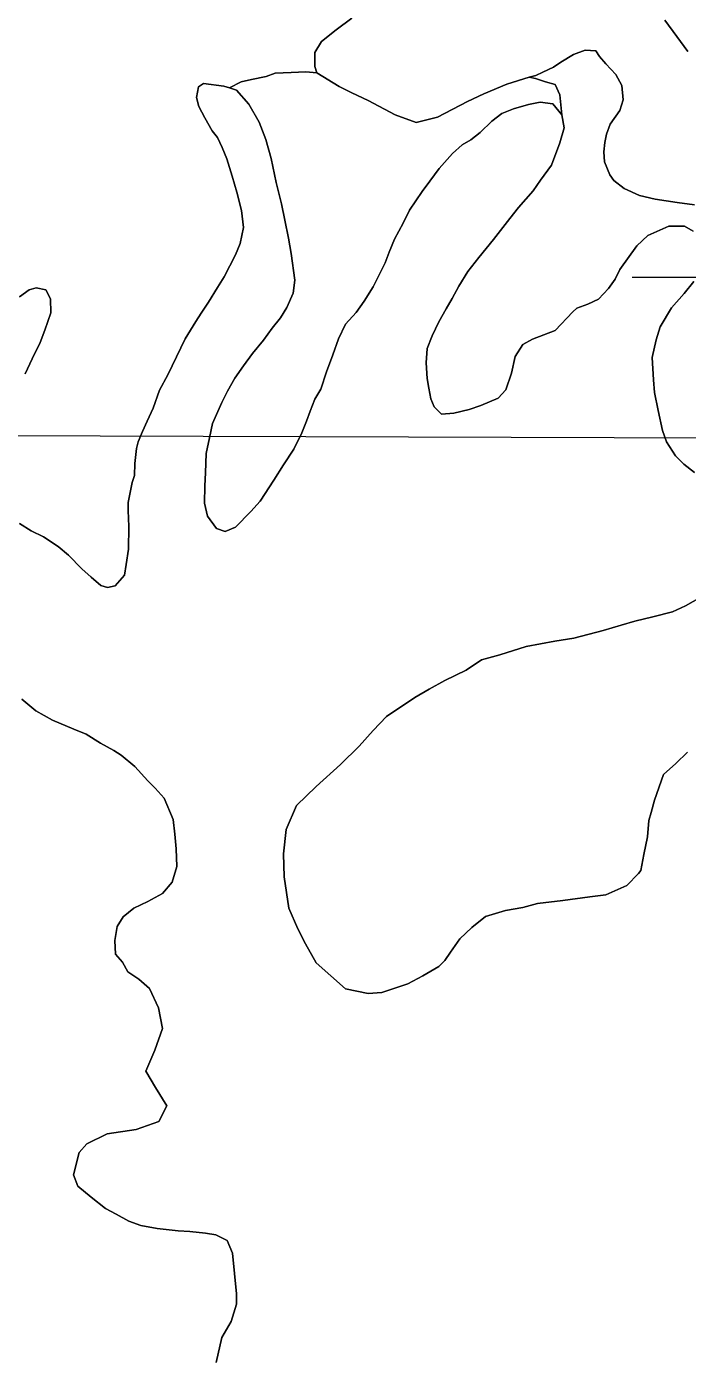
# Model space of a CAD drawing. Extents: x 553962 to 842807, y 8883888 to 9032388.
# Drawn here: x 672021 to 674180, y 8946464 to 8950820 of the extents above; entities that cross this region are included whole.
import ezdxf

# ---------------------------------------------------------------- set-up
doc = ezdxf.new("R2010")
doc.units = 0
doc.header["$LTSCALE"] = 160
for name, color, linetype, lineweight in [('1', 7, 'Continuous', 13), ('2', 7, 'Continuous', 13), ('21', 7, 'Continuous', 25), ('27', 7, 'Continuous', 90), ('4', 7, 'Continuous', 13)]:
    doc.layers.add(name, color=color, linetype=linetype, lineweight=lineweight)

msp = doc.modelspace()

# ---------------------------------------------------------------- linework, layer by layer
at = {"layer": '1'}
msp.add_line((674000, 8950000), (676000, 8950000), dxfattribs=at)
at = {"layer": '2'}
msp.add_line((565315.3, 8949866.8), (791497.7, 8949052.2), dxfattribs=at)
at = {"layer": '21'}
msp.add_spline([(665209.5, 8949437.1), (665261.8, 8949907.3), (665888.8, 8950560.5), (666750.9, 8951187.5), (667665.3, 8951814.5), (668344.5, 8952363.1), (668788.7, 8952911.7), (669180.6, 8953564.9), (669154.4, 8954270.2), (669755.3, 8954662.1), (670486.8, 8955027.9), (671218.3, 8955785.5), (671166.1, 8956360.3), (671531.8, 8956726), (671479.6, 8956987.3), (670957.1, 8957405.3), (670695.8, 8957849.4), (671139.9, 8958502.5), (671845.3, 8959207.9), (672394, 8958789.9), (673047.1, 8959234), (673465.1, 8959834.9), (673177.7, 8960461.9), (673987.6, 8960749.3), (675163.2, 8960879.9), (676103.7, 8960906.1), (677253.2, 8961428.6), (677697.4, 8961559.2), (678115.4, 8962133.9), (678611.8, 8962369.1), (678820.8, 8962919.9), (679291, 8963704.1), (679918, 8964226.8), (679944.1, 8964697.3), (679709, 8965272.3), (679291, 8966004.2), (678115.4, 8966945.2)], degree=3, dxfattribs=at)
at = {"layer": '27'}
msp.add_spline([(637260.6, 8972975.8), (641524.5, 8971056.2), (652526.1, 8965412.7), (653164.3, 8965062.8), (670790.5, 8953770.1), (686194, 8943929.9), (696283.3, 8937647.1)], degree=3, dxfattribs=at)
at = {"layer": '4'}
for points in [[(672708, 8950278.6), (672692.1, 8950331.2), (672675, 8950387.6), (672659.9, 8950424.9), (672644.5, 8950457.2), (672627.5, 8950479.3), (672603.7, 8950522), (672583.4, 8950558.3), (672575.5, 8950587.7), (672583.1, 8950623), (672598.7, 8950633.8), (672665.6, 8950625.2), (672684.2, 8950619.4), (672722, 8950639.7), (672755.2, 8950647.4), (672803.8, 8950657.1), (672833.3, 8950667.5), (672885.4, 8950669.4), (672933.7, 8950671.5), (672969.4, 8950669.1), (672962.9, 8950689.5), (672963, 8950734.8), (672984.3, 8950771.2), (673032.2, 8950808.9), (673083.2, 8950847.4)], [(673083.2, 8950847.4), (673032.2, 8950808.9), (672984.3, 8950771.2), (672963, 8950734.8), (672962.9, 8950689.5), (672969.4, 8950669.1), (673042.5, 8950624.4), (673084.1, 8950603.2), (673137.2, 8950577.7), (673224.9, 8950531.3), (673294, 8950506.1), (673363.4, 8950523.3), (673461.3, 8950574.5), (673514.6, 8950600), (673590.3, 8950631.5), (673663.3, 8950655), (673684.8, 8950660.4), (673707.8, 8950670.5), (673742.3, 8950687.6), (673766.7, 8950703.2), (673807.5, 8950728.8), (673845.6, 8950742.7), (673881, 8950740.7), (673892.5, 8950722.1), (673913.6, 8950698.3), (673946.6, 8950663.7), (673965.3, 8950627.4), (673970.6, 8950579.9), (673959.1, 8950545.1), (673927.4, 8950500.8), (673916.1, 8950468.2), (673910, 8950440.5), (673906.4, 8950410.2), (673909.1, 8950377.1), (673926.6, 8950334.6), (673939.9, 8950316.4), (673973.2, 8950289.9), (674023.2, 8950267.8), (674074.8, 8950255.8), (674146.7, 8950244.4), (674203.5, 8950237.4)], [(674181.8, 8950738.5), (674145.6, 8950788), (674106.6, 8950841.3)], [(674106.6, 8950841.3), (674145.6, 8950788), (674181.8, 8950738.5)], [(673881, 8950740.7), (673845.6, 8950742.7), (673807.5, 8950728.8), (673766.7, 8950703.2), (673742.3, 8950687.6), (673707.8, 8950670.5), (673684.8, 8950660.4), (673663.3, 8950655), (673684, 8950650.2), (673716.6, 8950638.9), (673747.7, 8950630.7), (673763.4, 8950597.2), (673769.9, 8950531.7), (673777.2, 8950488.3), (673762.8, 8950439.4), (673736.2, 8950366.7), (673700.2, 8950317.2), (673676.1, 8950282.6), (673628.5, 8950228.4), (673599.4, 8950192.7), (673546.2, 8950123.5), (673498.4, 8950064.3), (673462.6, 8950018.6), (673433, 8949971.4), (673411.2, 8949930.3), (673392.3, 8949896.8), (673368, 8949854.5), (673346.1, 8949808.3), (673329.4, 8949767), (673326.5, 8949720.2), (673329.7, 8949669.3), (673335, 8949637.4), (673341.4, 8949603), (673353.1, 8949575.9), (673376.4, 8949552.2), (673417.1, 8949555.9), (673467, 8949568.1), (673505.5, 8949580.7), (673562.1, 8949604.1), (673587.2, 8949632.3), (673605.6, 8949686.2), (673617.7, 8949740.4), (673641.9, 8949780.1), (673674.3, 8949798), (673747.6, 8949825.9), (673805.5, 8949887.3), (673818.7, 8949899.5), (673854.6, 8949912.2), (673889.5, 8949928.7), (673922.4, 8949963.1), (673943.8, 8949994.1), (673958.8, 8950025.2), (674014.8, 8950103.2), (674050.3, 8950136.2), (674119.8, 8950166.7), (674170.6, 8950167.5), (674199.2, 8950151.2)], [(674203.5, 8950237.4), (674146.7, 8950244.4), (674074.8, 8950255.8), (674023.2, 8950267.8), (673973.2, 8950289.9), (673939.9, 8950316.4), (673926.6, 8950334.6), (673909.1, 8950377.1), (673906.4, 8950410.2), (673910, 8950440.5), (673916.1, 8950468.2), (673927.4, 8950500.8), (673959.1, 8950545.1), (673970.6, 8950579.9), (673965.3, 8950627.4), (673946.6, 8950663.7), (673913.6, 8950698.3), (673892.5, 8950722.1), (673881, 8950740.7)], [(673502.7, 8950473.9), (673472.7, 8950449.6), (673444.2, 8950432.8), (673412.7, 8950404.8), (673369.1, 8950355.5), (673338.5, 8950314.8), (673313.2, 8950280.1), (673271.7, 8950219.4), (673251.2, 8950177), (673222.7, 8950124.7), (673206, 8950082.2), (673192.1, 8950047.2), (673153.8, 8949968.6), (673124.2, 8949921.4), (673097.5, 8949884.3), (673063.2, 8949846.2), (673040, 8949798.8), (673021.6, 8949746.1), (673000.7, 8949691.1), (672982.2, 8949634.6), (672963.2, 8949601), (672947.9, 8949562.2), (672935.4, 8949529.7), (672920, 8949490.9), (672894, 8949437.3), (672860.5, 8949386.5), (672828.3, 8949336.8), (672784, 8949267.3), (672753.7, 8949234.2), (672703.7, 8949182.6), (672670.2, 8949168.6), (672641.4, 8949178.5), (672612.3, 8949218.8), (672602.4, 8949261.1), (672603.1, 8949318.1), (672605.9, 8949359.9), (672608.1, 8949423.2), (672618.8, 8949474.9), (672628.1, 8949521.5), (672658.4, 8949590.2), (672677.5, 8949627.6), (672701.8, 8949669.9), (672729.9, 8949710.7), (672759.2, 8949750.3), (672795, 8949794.7), (672823, 8949833.1), (672850.8, 8949867.6), (672871.1, 8949901.1), (672891.8, 8949948.6), (672897, 8949990.3), (672884.9, 8950078.3), (672876.5, 8950128), (672864.6, 8950186.8), (672853.8, 8950240.5), (672836, 8950309.6), (672819.7, 8950388.8), (672802.8, 8950450.3), (672780.7, 8950506.9), (672747.3, 8950566.5), (672707.1, 8950612.3), (672684.2, 8950619.4), (672665.6, 8950625.2), (672598.7, 8950633.8), (672583.1, 8950623), (672575.5, 8950587.7), (672583.4, 8950558.3), (672603.7, 8950522), (672627.5, 8950479.3), (672644.5, 8950457.2), (672659.9, 8950424.9), (672675, 8950387.6), (672692.1, 8950331.2), (672708, 8950278.6), (672723.6, 8950218.4), (672729.3, 8950162.4), (672718.6, 8950110.8), (672703.3, 8950073.2), (672666.5, 8950001), (672645, 8949966.2), (672615.4, 8949919), (672591.3, 8949883.1), (672573.9, 8949855.8), (672538.9, 8949798.7), (672510.2, 8949740), (672482.7, 8949681.4), (672455.6, 8949630.3), (672434.5, 8949571.4), (672415.2, 8949529), (672400.1, 8949495.3), (672384.9, 8949461.6), (672380.3, 8949440.1), (672374.8, 8949390.9), (672373.4, 8949351.6), (672366.3, 8949329), (672352.6, 8949263.5), (672352.9, 8949236.9), (672354.9, 8949184.8), (672353.6, 8949111.2), (672346.7, 8949060.7), (672340.4, 8949025.4), (672310, 8948991)], [(674199.2, 8950151.2), (674170.6, 8950167.5), (674119.8, 8950166.7), (674050.3, 8950136.2), (674014.8, 8950103.2), (673958.8, 8950025.2), (673943.8, 8949994.1), (673922.4, 8949963.1), (673889.5, 8949928.7), (673854.6, 8949912.2), (673818.7, 8949899.5), (673805.5, 8949887.3), (673747.6, 8949825.9), (673674.3, 8949798), (673641.9, 8949780.1), (673617.7, 8949740.4), (673605.6, 8949686.2), (673587.2, 8949632.3), (673562.1, 8949604.1), (673505.5, 8949580.7), (673467, 8949568.1), (673417.1, 8949555.9), (673376.4, 8949552.2), (673353.1, 8949575.9), (673341.4, 8949603), (673335, 8949637.4), (673329.7, 8949669.3), (673326.5, 8949720.2), (673329.4, 8949767), (673346.1, 8949808.3), (673368, 8949854.5), (673392.3, 8949896.8), (673411.2, 8949930.3), (673433, 8949971.4), (673462.6, 8950018.6), (673498.4, 8950064.3), (673546.2, 8950123.5), (673599.4, 8950192.7), (673628.5, 8950228.4), (673676.1, 8950282.6), (673700.2, 8950317.2), (673736.2, 8950366.7), (673762.8, 8950439.4), (673777.2, 8950488.3), (673769.9, 8950531.7), (673740.7, 8950567), (673699, 8950572.3), (673660.7, 8950564.8), (673612, 8950551.2), (673573.4, 8950536.1), (673540.8, 8950510.6), (673502.7, 8950473.9)], [(671997.5, 8949194.8), (672035.9, 8949170.6), (672075.9, 8949151.5), (672124.2, 8949119.3), (672157.5, 8949091.5), (672201.6, 8949046.8), (672232.3, 8949019.1), (672263.1, 8948991.4), (672285.7, 8948985.5), (672310, 8948991), (672340.4, 8949025.4), (672346.7, 8949060.7), (672353.6, 8949111.2), (672354.9, 8949184.8), (672352.9, 8949236.9), (672352.6, 8949263.5), (672366.3, 8949329), (672373.4, 8949351.6), (672374.8, 8949390.9), (672380.3, 8949440.1), (672384.9, 8949461.6), (672400.1, 8949495.3), (672415.2, 8949529), (672434.5, 8949571.4), (672455.6, 8949630.3), (672482.7, 8949681.4), (672510.2, 8949740), (672538.9, 8949798.7), (672573.9, 8949855.8), (672591.3, 8949883.1), (672615.4, 8949919), (672645, 8949966.2), (672666.5, 8950001), (672703.3, 8950073.2), (672718.6, 8950110.8), (672729.3, 8950162.4), (672723.6, 8950218.4), (672708, 8950278.6)], [(672016, 8949683.9), (672039.3, 8949733.8), (672065.2, 8949786.2), (672080.6, 8949827.5), (672100.4, 8949883.9), (672099.5, 8949929.6), (672084, 8949959.3), (672052.5, 8949965.5), (672029.4, 8949958.7), (671998.2, 8949935.7)], [(671998.2, 8949935.7), (672029.4, 8949958.7), (672052.5, 8949965.5), (672084, 8949959.3), (672099.5, 8949929.6), (672100.4, 8949883.9), (672080.6, 8949827.5), (672065.2, 8949786.2), (672039.3, 8949733.8), (672016, 8949683.9)], [(674201, 8949986.3), (674169.2, 8949946.8), (674128.2, 8949900), (674090.5, 8949837.9), (674077.6, 8949795.2), (674065.4, 8949737.3), (674069.2, 8949664.9), (674072.8, 8949622.9), (674084.7, 8949564.1), (674098.9, 8949498.9), (674111.5, 8949461.7), (674141.6, 8949416.2), (674168.6, 8949388.6), (674203.2, 8949362)], [(674203.2, 8949362), (674168.6, 8949388.6), (674141.6, 8949416.2), (674111.5, 8949461.7), (674098.9, 8949498.9), (674084.7, 8949564.1), (674072.8, 8949622.9), (674069.2, 8949664.9), (674065.4, 8949737.3), (674077.6, 8949795.2), (674090.5, 8949837.9), (674128.2, 8949900), (674169.2, 8949946.8), (674201, 8949986.3)], [(672310, 8948991), (672285.7, 8948985.5), (672263.1, 8948991.4), (672232.3, 8949019.1), (672201.6, 8949046.8), (672157.5, 8949091.5), (672124.2, 8949119.3), (672075.9, 8949151.5), (672035.9, 8949170.6), (671997.5, 8949194.8)], [(674224.3, 8948954), (674173.8, 8948925.4), (674131.3, 8948905.3), (674067.3, 8948889.8), (674008.4, 8948875.4), (673963.5, 8948861.7), (673904.6, 8948844.8), (673808.6, 8948820.2), (673747.3, 8948809.7), (673652.8, 8948792.7), (673566.9, 8948765.3), (673506.7, 8948748.4), (673457.2, 8948714.6), (673387.6, 8948681.6), (673335.8, 8948652.9), (673289.2, 8948625.4), (673197, 8948564), (673153.4, 8948517.3), (673107.3, 8948466.9), (673046.8, 8948406.8), (672966.9, 8948334.8)], [(673963.5, 8948861.7), (674008.4, 8948875.4), (674067.3, 8948889.8), (674131.3, 8948905.3), (674173.8, 8948925.4), (674224.3, 8948954)], [(674179.8, 8948446.9), (674141.7, 8948410.2), (674102.4, 8948373.5), (674072.8, 8948289.5), (674061.2, 8948249.3), (674054, 8948223), (674049.6, 8948169.8), (674037.4, 8948111.9), (674027.9, 8948060.2), (674020, 8948050.3), (673981.8, 8948011.1), (673913.5, 8947980.5), (673861.2, 8947973.5), (673773.3, 8947961.4), (673690.5, 8947951.6), (673641.8, 8947939.3), (673585.6, 8947928.6), (673520.2, 8947909.4), (673475.8, 8947872.9), (673436.5, 8947836.2), (673405.8, 8947792.9), (673387.1, 8947765.6), (673367.3, 8947746), (673315.5, 8947714.9), (673266.4, 8947688.7), (673181.7, 8947661.2), (673137.1, 8947657.7), (673062.8, 8947673), (672966.8, 8947757.6), (672932.2, 8947819.7), (672907.3, 8947868.8), (672878, 8947937.1), (672862.6, 8948039.1), (672860.2, 8948114), (672869.3, 8948193.6), (672902.5, 8948272.4), (672966.9, 8948334.8), (673046.8, 8948406.8), (673107.3, 8948466.9), (673153.4, 8948517.3), (673197, 8948564), (673289.2, 8948625.4), (673335.8, 8948652.9), (673387.6, 8948681.6), (673457.2, 8948714.6), (673506.7, 8948748.4), (673566.9, 8948765.3), (673652.8, 8948792.7), (673747.3, 8948809.7), (673808.6, 8948820.2), (673904.6, 8948844.8), (673963.5, 8948861.7)], [(672050.7, 8948581.5), (672005.1, 8948619.9)], [(672005.1, 8948619.9), (672050.7, 8948581.5), (672105.5, 8948551.6), (672175.5, 8948522.5), (672215.5, 8948505.9), (672262.7, 8948476.3), (672306.2, 8948452), (672329.8, 8948437.2), (672374.2, 8948400.1), (672416.6, 8948353.5), (672440.5, 8948328.7), (672470.9, 8948296.1), (672500.3, 8948227), (672505.2, 8948178.2), (672510.1, 8948130.7), (672511.7, 8948072.8), (672496.1, 8948021.2), (672464.7, 8947984.1), (672417.5, 8947958), (672371.8, 8947937.1), (672336.2, 8947908.8), (672316.5, 8947876.6)], [(672640.5, 8946451), (672658.6, 8946532.8), (672689.6, 8946585), (672706.8, 8946641.5), (672706.8, 8946675.7), (672693.7, 8946808.1), (672676.1, 8946849.3), (672638.7, 8946868.4), (672605.9, 8946873.4), (672554.1, 8946879), (672516.1, 8946881.6), (672447.8, 8946889.1), (672393.6, 8946898.6), (672354.8, 8946912.7), (672313.8, 8946935.7), (672278.9, 8946954.7), (672232, 8946991.8), (672188.8, 8947027.6), (672173.7, 8947064.9), (672192.7, 8947137.8), (672217.8, 8947166.1), (672283.7, 8947198.1), (672379.1, 8947212.6), (672452.7, 8947239), (672479.6, 8947289.9), (672442.6, 8947350.5), (672411, 8947403.9), (672440, 8947472.2), (672465.4, 8947543), (672451.6, 8947611), (672422, 8947674.3), (672387.1, 8947704.3), (672352.2, 8947728.2), (672333.7, 8947759.7), (672311.6, 8947786.2), (672309.7, 8947831.1), (672316.5, 8947876.6), (672336.2, 8947908.8), (672371.8, 8947937.1), (672417.5, 8947958), (672464.7, 8947984.1), (672496.1, 8948021.2), (672511.7, 8948072.8), (672510.1, 8948130.7), (672505.2, 8948178.2), (672500.3, 8948227), (672470.9, 8948296.1), (672440.5, 8948328.7), (672416.6, 8948353.5), (672374.2, 8948400.1), (672329.8, 8948437.2), (672306.2, 8948452), (672262.7, 8948476.3), (672215.5, 8948505.9), (672175.5, 8948522.5), (672105.5, 8948551.6), (672050.7, 8948581.5)], [(674054, 8948223), (674061.2, 8948249.3), (674072.8, 8948289.5), (674102.4, 8948373.5), (674141.7, 8948410.2), (674179.8, 8948446.9)], [(672966.9, 8948334.8), (672902.5, 8948272.4), (672869.3, 8948193.6), (672860.2, 8948114), (672862.6, 8948039.1), (672878, 8947937.1), (672907.3, 8947868.8), (672932.2, 8947819.7), (672966.8, 8947757.6), (673062.8, 8947673), (673137.1, 8947657.7), (673181.7, 8947661.2), (673266.4, 8947688.7), (673315.5, 8947714.9), (673367.3, 8947746), (673387.1, 8947765.6), (673405.8, 8947792.9), (673436.5, 8947836.2), (673475.8, 8947872.9), (673520.2, 8947909.4), (673585.6, 8947928.6), (673641.8, 8947939.3), (673690.5, 8947951.6), (673773.3, 8947961.4), (673861.2, 8947973.5), (673913.5, 8947980.5), (673981.8, 8948011.1), (674020, 8948050.3), (674027.9, 8948060.2), (674037.4, 8948111.9), (674049.6, 8948169.8), (674054, 8948223)], [(672316.5, 8947876.6), (672309.7, 8947831.1), (672311.6, 8947786.2), (672333.7, 8947759.7), (672352.2, 8947728.2), (672387.1, 8947704.3), (672422, 8947674.3), (672451.6, 8947611), (672465.4, 8947543), (672440, 8947472.2), (672411, 8947403.9), (672442.6, 8947350.5), (672479.6, 8947289.9), (672452.7, 8947239), (672379.1, 8947212.6), (672283.7, 8947198.1), (672217.8, 8947166.1), (672192.7, 8947137.8), (672173.7, 8947064.9), (672188.8, 8947027.6), (672232, 8946991.8), (672278.9, 8946954.7), (672313.8, 8946935.7), (672354.8, 8946912.7), (672393.6, 8946898.6), (672447.8, 8946889.1), (672516.1, 8946881.6), (672554.1, 8946879), (672605.9, 8946873.4), (672638.7, 8946868.4), (672676.1, 8946849.3), (672693.7, 8946808.1), (672706.8, 8946675.7), (672706.8, 8946641.5), (672689.6, 8946585), (672658.6, 8946532.8), (672640.5, 8946451)]]:
    msp.add_lwpolyline(points, dxfattribs=at)
msp.add_lwpolyline([(672876.5, 8950128), (672884.9, 8950078.3), (672897, 8949990.3), (672891.8, 8949948.6), (672871.1, 8949901.1), (672850.8, 8949867.6), (672823, 8949833.1), (672795, 8949794.7), (672759.2, 8949750.3), (672729.9, 8949710.7), (672701.8, 8949669.9), (672677.5, 8949627.6), (672658.4, 8949590.2), (672628.1, 8949521.5), (672618.8, 8949474.9), (672608.1, 8949423.2), (672605.9, 8949359.9), (672603.1, 8949318.1), (672602.4, 8949261.1), (672612.3, 8949218.8), (672641.4, 8949178.5), (672670.2, 8949168.6), (672703.7, 8949182.6), (672753.7, 8949234.2), (672784, 8949267.3), (672828.3, 8949336.8), (672860.5, 8949386.5), (672894, 8949437.3), (672920, 8949490.9), (672935.4, 8949529.7), (672947.9, 8949562.2), (672963.2, 8949601), (672982.2, 8949634.6), (673000.7, 8949691.1), (673021.6, 8949746.1), (673040, 8949798.8), (673063.2, 8949846.2), (673097.5, 8949884.3), (673124.2, 8949921.4), (673153.8, 8949968.6), (673192.1, 8950047.2), (673206, 8950082.2), (673222.7, 8950124.7), (673251.2, 8950177), (673271.7, 8950219.4), (673313.2, 8950280.1), (673338.5, 8950314.8), (673369.1, 8950355.5), (673412.7, 8950404.8), (673444.2, 8950432.8), (673472.7, 8950449.6), (673502.7, 8950473.9), (673540.8, 8950510.6), (673573.4, 8950536.1), (673612, 8950551.2), (673660.7, 8950564.8), (673699, 8950572.3), (673740.7, 8950567), (673769.9, 8950531.7), (673763.4, 8950597.2), (673747.7, 8950630.7), (673716.6, 8950638.9), (673684, 8950650.2), (673663.3, 8950655), (673590.3, 8950631.5), (673514.6, 8950600), (673461.3, 8950574.5), (673363.4, 8950523.3), (673294, 8950506.1), (673224.9, 8950531.3), (673137.2, 8950577.7), (673084.1, 8950603.2), (673042.5, 8950624.4), (672969.4, 8950669.1), (672933.7, 8950671.5), (672885.4, 8950669.4), (672833.3, 8950667.5), (672803.8, 8950657.1), (672755.2, 8950647.4), (672722, 8950639.7), (672684.2, 8950619.4), (672707.1, 8950612.3), (672747.3, 8950566.5), (672780.7, 8950506.9), (672802.8, 8950450.3), (672819.7, 8950388.8), (672836, 8950309.6), (672853.8, 8950240.5), (672864.6, 8950186.8)], close=True, dxfattribs=at)

doc.saveas('drawing.dxf')
